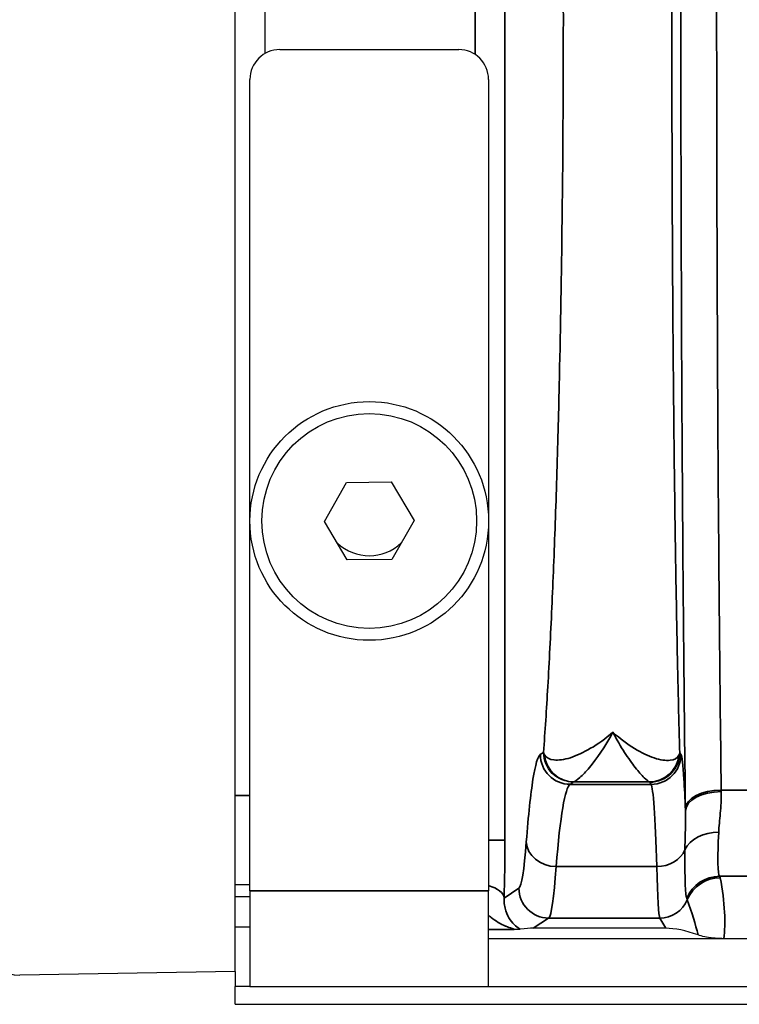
# Model space of a CAD drawing. Header units: millimetres. Extents: x 399 to 6233, y -1870 to 1602.
# Tile 522 of 656: x 5971 to 5983, y -119 to -103. Entities that reach past the tile are written whole.
import ezdxf

# ---------------------------------------------------------------- set-up
doc = ezdxf.new("R2010")
doc.units = ezdxf.units.MM
for name, color, linetype, lineweight in [('AM_5', 3, 'Continuous', 25), ('可見 (ISO)', 7, 'Continuous', 25), ('窄部可見 (ISO)', 7, 'Continuous', 35)]:
    doc.layers.add(name, color=color, linetype=linetype, lineweight=lineweight)
doc.styles.add('尺寸標註', font='romans.shx', dxfattribs={"bigfont": 'CHINESET.SHX'})
doc.dimstyles.new('CNS1$0', dxfattribs={"dimtxt": 2.5, "dimasz": 2.5, "dimexe": 1, "dimexo": 1, "dimgap": 1.5, "dimtad": 1, "dimtoh": 1, "dimdec": 1, "dimdsep": 46, "dimtxsty": '尺寸標註', "dimcen": 0, "dimclrd": 2, "dimclre": 2, "dimclrt": 1, "dimadec": 0, "dimazin": 2, "dimtp": 0.1, "dimtm": 0.1, "dimtfac": 0.71, "dimtdec": 1, "dimtmove": 0, "dimatfit": 0, "dimfxl": 0, "dimlwd": 13, "dimlwe": 13, "dimarcsym": 0})

# ---------------------------------------------------------------- blocks, each defined once
blk = doc.blocks.new('*D332')
at = {"layer": 'AM_5', "color": 2, "lineweight": 13}
for p, q in [((6099.13, -103.796), (6099.13, -138.156)), ((5938.43, -120.028), (5938.43, -138.156)), ((6096.63, -137.156), (5940.93, -137.156))]:
    blk.add_line(p, q, dxfattribs=at)
at = {"layer": 'AM_5', "color": 2, "lineweight": -2}
for points in [[(5940.93, -136.739), (5940.93, -137.573), (5938.43, -137.156)], [(6096.63, -136.739), (6096.63, -137.573), (6099.13, -137.156)]]:
    blk.add_solid(points, dxfattribs=at)
at = {"layer": 'Defpoints', "color": 0, "lineweight": -2}
for p in [(6099.13, -102.796), (5938.43, -119.028), (5938.43, -137.156)]:
    blk.add_point(p, dxfattribs=at)
at = {"layer": 'AM_5', "color": 1, "insert": (6018.78, -134.406), "char_height": 2.5, "attachment_point": 5, "style": '尺寸標註'}
blk.add_mtext('160.7', dxfattribs=at)

msp = doc.modelspace()

# ---------------------------------------------------------------- linework, layer by layer
at = {"layer": '可見 (ISO)'}
for p, q in [((5974.43, -116.996), (5974.43, -88.596)), ((5974.93, -102.229), (5974.93, -103.363)), ((5975.18, -103.296), (5978.18, -103.296)), ((5974.68, -117.396), (5974.68, -103.796)), ((5978.68, -103.796), (5978.68, -117.396)), ((5975.929, -111.203), (5976.298, -110.549)), ((5976.298, -110.549), (5977.049, -110.543)), ((5977.049, -110.543), (5977.43, -111.189)), ((5976.31, -111.849), (5975.929, -111.203)), ((5977.43, -111.189), (5977.061, -111.843)), ((5977.061, -111.843), (5976.31, -111.849)), ((5981.841, -113.296), (5981.841, -113.296)), ((5980.43, -114.984), (5980.43, -114.984)), ((5974.43, -118.746), (5974.43, -116.996)), ((5974.68, -117.296), (5974.43, -117.296)), ((5979.787, -117.296), (5979.787, -117.296)), ((5974.68, -117.396), (5974.68, -118.996)), ((5978.68, -118.996), (5978.68, -117.396)), ((5974.68, -117.496), (5974.43, -117.496)), ((5979.767, -117.496), (5979.767, -117.496)), ((5981.52, -117.546), (5981.52, -117.546)), ((5974.43, -117.996), (5974.68, -117.996)), ((5979.15, -117.996), (5979.15, -117.996)), ((5981.652, -118.022), (5979.429, -118.022)), ((6083.18, -118.196), (5978.68, -118.196)), ((5974.43, -118.746), (5970.82, -118.809)), ((5974.43, -118.746), (5974.43, -118.996)), ((5974.43, -119.296), (5974.43, -118.996)), ((5974.68, -118.996), (5974.43, -118.996)), ((5974.68, -118.996), (5978.68, -118.996)), ((5978.68, -118.996), (6083.18, -118.996)), ((5974.43, -119.296), (6087.43, -119.296))]:
    msp.add_line(p, q, dxfattribs=at)
for radius in [2, 1.8]:
    msp.add_circle((5976.68, -111.196), radius, dxfattribs=at)
for centre, radius, start, end in [((5975.18, -103.796), 0.5, 90, 180), ((5978.18, -103.796), 0.5, 0, 90), ((5976.68, -110.996), 0.783, 226.8997, 313.3418), ((5970.812, -118.309), 0.5, 189.8153, 271)]:
    msp.add_arc(centre, radius, start, end, dxfattribs=at)
for centre, major_axis, ratio, start_param, end_param in [((5978.179, -118.355), (1.346, 0.312), 0.087373, 0.360687, 0.676652), ((5982.152, -118.355), (-0.703, 0.26), 0.296942, 4.764539, 5.606777)]:
    msp.add_ellipse(centre, major_axis=major_axis, ratio=ratio, start_param=start_param, end_param=end_param, dxfattribs=at)
for points, knots in [([(5980.1, -115.574), (5979.97, -115.574), (5979.84, -115.52), (5979.748, -115.427), (5979.655, -115.335), (5979.601, -115.205), (5979.601, -115.074)], [0, 0, 0, 0, 0.5, 0.5, 0.5, 1, 1, 1, 1]), ([(5979.212, -118.039), (5979.206, -118.039), (5979.196, -118.04), (5979.161, -118.042), (5979.135, -118.042), (5979.104, -118.043)], [0, 0, 0, 0, 0.000158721, 0.000158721, 0.000317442, 0.000317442, 0.000317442, 0.000317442]), ([(5982.624, -118.196), (5982.62, -118.196), (5982.617, -118.196), (5982.61, -118.196), (5982.606, -118.196), (5982.595, -118.196), (5982.589, -118.196), (5982.567, -118.195), (5982.553, -118.195), (5982.507, -118.193), (5982.479, -118.19), (5982.388, -118.182), (5982.336, -118.172), (5982.258, -118.155), (5982.221, -118.144), (5982.192, -118.134)], [-0.4243521, -0.4243521, -0.4243521, -0.4243521, -0.4223984, -0.4223984, -0.4202082, -0.4202082, -0.4148054, -0.4148054, -0.4006302, -0.4006302, -0.3596093, -0.3596093, -0.2177618, -0.2177618, 0, 0, 0, 0])]:
    msp.add_open_spline(points, degree=3, knots=knots, dxfattribs=at)
at = {"layer": '窄部可見 (ISO)'}
for p, q in [((5978.954, -89.049), (5978.954, -116.543)), ((5978.455, -103.379), (5978.455, -102.213)), ((5979.547, -115.11), (5979.601, -115.074)), ((5981.884, -115.075), (5981.905, -115.11)), ((5980.1, -115.574), (5980.047, -115.61)), ((5980.047, -115.61), (5981.405, -115.61)), ((5981.376, -115.569), (5980.111, -115.569)), ((5981.405, -115.61), (5981.384, -115.575)), ((5974.43, -115.796), (5974.68, -115.796)), ((5982.58, -115.705), (5983.779, -115.705)), ((5978.68, -116.543), (5978.954, -116.543)), ((5981.499, -116.988), (5979.812, -116.988)), ((5983.806, -117.151), (5982.553, -117.151)), ((5974.68, -117.396), (5978.68, -117.396)), ((5978.941, -117.515), (5979.188, -117.351)), ((5979.687, -117.85), (5979.429, -118.022)), ((5981.549, -117.85), (5979.687, -117.85)), ((5981.652, -118.022), (5981.549, -117.85)), ((5979.104, -118.043), (5978.68, -118.043))]:
    msp.add_line(p, q, dxfattribs=at)
for centre, major_axis, ratio, start_param, end_param in [((5980.047, -115.11), (-0.277, 0.416), 0.998023, 0.983941, 2.552911), ((5980.111, -115.07), (0.144, -0.479), 0.99273, 4.512727, 5.989008), ((5981.376, -115.07), (-0.172, -0.469), 0.994895, 0.353113, 1.815079), ((5981.405, -115.11), (0.429, 0.257), 0.999172, 4.17245, 5.742515), ((5980.062, -123.605), (0, -8), 0.055683, 3.176499, 3.738569), ((5982.108, -115.577), (-2.01, 0), 0.034899, 6.167941, 6.231116), ((5979.384, -115.576), (2, 0), 0.034899, 0.020542, 0.094527), ((5981.399, -123.608), (0, 8.003), 0.022251, 5.686337, 6.248296), ((5982.58, -116.015), (-0.6, -0.008), 0.516344, 4.705867, 6.258728), ((5982.581, -116.047), (-0.6, -0.008), 0.525274, 4.705596, 6.258572), ((5982.629, -114.547), (0.008, -2.508), 0.023353, 5.192393, 5.204474), ((5982.029, -114.625), (0.008, -3.01), 0.019461, 5.192415, 5.204517), ((5982.538, -116.865), (-0.6, 0.023), 0.752166, 4.741355, 5.976479), ((5978.869, -116.641), (-0.005, -1.79), 0.047447, 1.060681, 1.62553), ((5979.193, -113.648), (-0.013, -3.705), 0.057031, 0.03825, 0.660294), ((5979.812, -116.575), (-0.499, 0.038), 0.826263, 0.093046, 1.634418), ((5981.499, -116.575), (0.5, 0.015), 0.826915, 4.686911, 5.921542), ((5979.693, -113.736), (0.013, 4.117), 0.051328, 3.179803, 3.80184), ((5981.547, -113.736), (-0.005, 4.117), 0.020515, 2.481507, 3.103525), ((5978.442, -117.515), (0.5, -0.015), 0.485876, 0.059915, 1.089373), ((5982.553, -117.75), (0.477, 0.364), 0.997266, 0.919263, 2.088334), ((5982.564, -117.773), (0.59, 0.11), 0.998212, 1.386797, 2.56171), ((5970.886, -117.182), (11.679, 0), 0.058758, 0.010815, 0.044766), ((5979.687, -117.351), (-0.277, 0.416), 0.998023, 0.983941, 2.552911), ((5981.549, -117.351), (0.429, 0.257), 0.999172, 4.17245, 5.347743), ((5978.999, -109.725), (3.014, -7.827), 0.001618, 0.049009, 0.09405), ((5981.177, -116.731), (-1.006, 2.097), 0.194686, 3.890486, 4.223541)]:
    msp.add_ellipse(centre, major_axis=major_axis, ratio=ratio, start_param=start_param, end_param=end_param, dxfattribs=at)
for points, knots in [([(5981.98, -116.015), (5981.955, -114.032), (5981.936, -111.887), (5981.923, -109.657), (5981.91, -107.426), (5981.903, -105.111), (5981.903, -102.796), (5981.903, -100.481), (5981.91, -98.166), (5981.923, -95.935), (5981.936, -93.705), (5981.955, -91.559), (5981.98, -89.577)], [2.598981, 2.598981, 2.598981, 2.598981, 2.870287, 2.870287, 2.870287, 3.141593, 3.141593, 3.141593, 3.412899, 3.412899, 3.412899, 3.684204, 3.684204, 3.684204, 3.684204]), ([(5982.58, -89.887), (5982.555, -91.823), (5982.536, -93.918), (5982.51, -98.274), (5982.503, -100.535), (5982.503, -105.057), (5982.51, -107.318), (5982.536, -111.674), (5982.555, -113.769), (5982.58, -115.705)], [2.598981, 2.598981, 2.598981, 2.598981, 2.870287, 2.870287, 3.141593, 3.141593, 3.412899, 3.412899, 3.684204, 3.684204, 3.684204, 3.684204]), ([(5979.601, -115.074), (5979.626, -114.728), (5979.651, -114.354), (5979.673, -113.97), (5979.697, -113.559), (5979.719, -113.114), (5979.74, -112.649), (5979.761, -112.199), (5979.78, -111.727), (5979.797, -111.231), (5979.815, -110.736), (5979.831, -110.213), (5979.845, -109.684), (5979.852, -109.434), (5979.858, -109.181), (5979.864, -108.926), (5979.884, -108.097), (5979.899, -107.235), (5979.91, -106.341), (5979.925, -105.173), (5979.933, -103.99), (5979.933, -102.796), (5979.933, -101.602), (5979.925, -100.42), (5979.91, -99.251), (5979.899, -98.357), (5979.884, -97.495), (5979.864, -96.666), (5979.858, -96.411), (5979.852, -96.158), (5979.845, -95.908), (5979.831, -95.379), (5979.815, -94.856), (5979.797, -94.361), (5979.78, -93.865), (5979.761, -93.393), (5979.74, -92.943), (5979.719, -92.478), (5979.697, -92.033), (5979.673, -91.622), (5979.651, -91.238), (5979.626, -90.864), (5979.601, -90.518)], [0.0297097, 0.0297097, 0.0297097, 0.0297097, 0.0864602, 0.0864602, 0.0864602, 0.1472827, 0.1472827, 0.1472827, 0.2060692, 0.2060692, 0.2060692, 0.2648557, 0.2648557, 0.2648557, 0.2925923, 0.2925923, 0.2925923, 0.3824288, 0.3824288, 0.3824288, 0.5, 0.5, 0.5, 0.6175748, 0.6175748, 0.6175748, 0.7074188, 0.7074188, 0.7074188, 0.7351479, 0.7351479, 0.7351479, 0.7939344, 0.7939344, 0.7939344, 0.8527209, 0.8527209, 0.8527209, 0.9135479, 0.9135479, 0.9135479, 0.9702939, 0.9702939, 0.9702939, 0.9702939]), ([(5981.884, -90.517), (5981.874, -90.863), (5981.864, -91.237), (5981.856, -91.622), (5981.846, -92.033), (5981.837, -92.477), (5981.829, -92.942), (5981.82, -93.392), (5981.813, -93.865), (5981.806, -94.36), (5981.799, -94.856), (5981.792, -95.379), (5981.787, -95.908), (5981.784, -96.157), (5981.781, -96.41), (5981.779, -96.666), (5981.771, -97.495), (5981.765, -98.357), (5981.761, -99.25), (5981.755, -100.419), (5981.752, -101.602), (5981.752, -102.796), (5981.752, -103.99), (5981.755, -105.172), (5981.761, -106.342), (5981.765, -107.235), (5981.771, -108.097), (5981.779, -108.926), (5981.781, -109.182), (5981.784, -109.434), (5981.787, -109.684), (5981.792, -110.214), (5981.799, -110.736), (5981.806, -111.232), (5981.813, -111.727), (5981.82, -112.2), (5981.829, -112.65), (5981.837, -113.115), (5981.846, -113.559), (5981.856, -113.97), (5981.864, -114.355), (5981.874, -114.729), (5981.884, -115.075)], [0.0297443, 0.0297443, 0.0297443, 0.0297443, 0.0865259, 0.0865259, 0.0865259, 0.1473087, 0.1473087, 0.1473087, 0.2060909, 0.2060909, 0.2060909, 0.2648731, 0.2648731, 0.2648731, 0.2926242, 0.2926242, 0.2926242, 0.3824374, 0.3824374, 0.3824374, 0.5, 0.5, 0.5, 0.6175662, 0.6175662, 0.6175662, 0.7073868, 0.7073868, 0.7073868, 0.7351305, 0.7351305, 0.7351305, 0.7939127, 0.7939127, 0.7939127, 0.8526949, 0.8526949, 0.8526949, 0.9134821, 0.9134821, 0.9134821, 0.9702593, 0.9702593, 0.9702593, 0.9702593]), ([(5979.617, -115.115), (5979.644, -115.164), (5979.701, -115.193), (5979.777, -115.201), (5979.852, -115.209), (5979.947, -115.196), (5980.051, -115.163), (5980.259, -115.098), (5980.512, -114.952), (5980.764, -114.738)], [0, 0, 0, 0, 0.000597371, 0.000597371, 0.000597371, 0.001194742, 0.001194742, 0.001194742, 0.002389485, 0.002389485, 0.002389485, 0.002389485]), ([(5980.764, -114.738), (5980.627, -114.986), (5980.488, -115.186), (5980.311, -115.399), (5980.256, -115.456), (5980.165, -115.538), (5980.129, -115.563), (5980.111, -115.569)], [-0.000011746, -0.000011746, -0.000011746, -0.000011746, 0.001138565, 0.001138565, 0.00171372, 0.00171372, 0.002288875, 0.002288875, 0.002288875, 0.002288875]), ([(5980.764, -114.738), (5980.887, -114.846), (5981.009, -114.937), (5981.244, -115.081), (5981.355, -115.134), (5981.558, -115.202), (5981.65, -115.215), (5981.793, -115.2), (5981.847, -115.171), (5981.871, -115.122)], [-0.000011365, -0.000011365, -0.000011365, -0.000011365, 0.000584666, 0.000584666, 0.001180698, 0.001180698, 0.001776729, 0.001776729, 0.00237276, 0.00237276, 0.00237276, 0.00237276]), ([(5981.376, -115.569), (5981.361, -115.563), (5981.329, -115.538), (5981.287, -115.498), (5981.245, -115.457), (5981.194, -115.399), (5981.138, -115.328), (5981.082, -115.257), (5981.022, -115.173), (5980.958, -115.074), (5980.895, -114.975), (5980.829, -114.861), (5980.764, -114.738)], [0, 0, 0, 0, 0.000567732, 0.000567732, 0.000567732, 0.001135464, 0.001135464, 0.001135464, 0.001703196, 0.001703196, 0.001703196, 0.002270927, 0.002270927, 0.002270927, 0.002270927]), ([(5979.312, -116.575), (5979.347, -116.127), (5979.385, -115.773), (5979.464, -115.278), (5979.506, -115.138), (5979.547, -115.11)], [4.1154126, 4.1154126, 4.1154126, 4.1154126, 4.3964475, 4.3964475, 4.6774824, 4.6774824, 4.6774824, 4.6774824]), ([(5979.601, -115.074), (5979.601, -115.074), (5979.601, -115.074), (5979.604, -115.088), (5979.609, -115.101), (5979.617, -115.115)], [-0.00000006, -0.00000006, -0.00000006, -0.00000006, 0, 0, 0.0001650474, 0.0001650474, 0.0001650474, 0.0001650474]), ([(5981.384, -115.575), (5981.515, -115.574), (5981.645, -115.521), (5981.738, -115.428), (5981.83, -115.336), (5981.884, -115.206), (5981.884, -115.075)], [0, 0, 0, 0, 0.5, 0.5, 0.5, 1, 1, 1, 1]), ([(5981.871, -115.122), (5981.879, -115.107), (5981.883, -115.091), (5981.884, -115.075), (5981.884, -115.075), (5981.884, -115.075)], [0, 0, 0, 0, 0.0001925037, 0.0001925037, 0.0001925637, 0.0001925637, 0.0001925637, 0.0001925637]), ([(5981.905, -115.11), (5981.922, -115.137), (5981.939, -115.277), (5981.954, -115.525), (5981.964, -115.666), (5981.972, -115.842), (5981.981, -116.047)], [4.7472956, 4.7472956, 4.7472956, 4.7472956, 5.0281051, 5.0281051, 5.0281051, 5.1877931, 5.1877931, 5.1877931, 5.1877931]), ([(5982.581, -115.732), (5982.583, -115.861), (5982.573, -115.981), (5982.563, -116.095), (5982.553, -116.208), (5982.542, -116.314), (5982.538, -116.413)], [0, 0, 0, 0, 0.000446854, 0.000446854, 0.000446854, 0.000893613, 0.000893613, 0.000893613, 0.000893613]), ([(5981.971, -116.707), (5981.972, -116.598), (5981.975, -116.488), (5981.978, -116.375), (5981.98, -116.269), (5981.983, -116.16), (5981.981, -116.047)], [0, 0, 0, 0, 0.000535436, 0.000535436, 0.000535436, 0.001035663, 0.001035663, 0.001035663, 0.001035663]), ([(5982.538, -116.413), (5982.527, -116.633), (5982.521, -116.807), (5982.523, -116.933), (5982.525, -117.059), (5982.535, -117.131), (5982.553, -117.151)], [0, 0, 0, 0, 0.000987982, 0.000987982, 0.000987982, 0.001975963, 0.001975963, 0.001975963, 0.001975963]), ([(5982.001, -117.517), (5981.989, -117.484), (5981.98, -117.398), (5981.971, -117.123), (5981.97, -116.938), (5981.971, -116.707)], [0, 0, 0, 0, 0.001125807, 0.001125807, 0.002251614, 0.002251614, 0.002251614, 0.002251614]), ([(5982.564, -117.174), (5982.602, -117.377), (5982.626, -117.573), (5982.636, -117.752), (5982.644, -117.915), (5982.64, -118.065), (5982.624, -118.196)], [5.1083917, 5.1083917, 5.1083917, 5.1083917, 5.3546435, 5.3546435, 5.3546435, 5.5805076, 5.5805076, 5.5805076, 5.5805076]), ([(5978.941, -117.515), (5978.936, -117.602), (5978.949, -117.671), (5978.969, -117.731), (5978.988, -117.791), (5979.014, -117.84), (5979.042, -117.88), (5979.07, -117.921), (5979.101, -117.954), (5979.131, -117.98), (5979.161, -118.006), (5979.191, -118.025), (5979.212, -118.039)], [0, 0, 0, 0, 0.000385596, 0.000385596, 0.000385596, 0.000771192, 0.000771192, 0.000771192, 0.001156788, 0.001156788, 0.001156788, 0.001542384, 0.001542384, 0.001542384, 0.001542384]), ([(5979.104, -118.043), (5979.115, -118.042), (5979.101, -118.036), (5979.074, -118.027), (5979.073, -118.026), (5979.071, -118.026), (5979.069, -118.025), (5979.04, -118.015), (5979.004, -118.002), (5978.967, -117.986), (5978.965, -117.985), (5978.963, -117.985), (5978.961, -117.984), (5978.883, -117.95), (5978.801, -117.904), (5978.724, -117.842), (5978.709, -117.83), (5978.694, -117.817), (5978.68, -117.804)], [0, 0, 0, 0, 0.0002073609, 0.0002073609, 0.0002073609, 0.0002218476, 0.0002218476, 0.0002218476, 0.0004322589, 0.0004322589, 0.0004322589, 0.0004436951, 0.0004436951, 0.0004436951, 0.0008873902, 0.0008873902, 0.0008873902, 0.0009751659, 0.0009751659, 0.0009751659, 0.0009751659])]:
    msp.add_open_spline(points, degree=3, knots=knots, dxfattribs=at)

# ---------------------------------------------------------------- dimensions: what is measured, and where the dimension line sits
at = {"layer": 'AM_5'}
dim = msp.add_linear_dim(base=(5938.43, -137.156), p1=(6099.13, -102.796), p2=(5938.43, -119.028), dimstyle='CNS1$0', override={"dimfxl": 4, "dimarcsym": 1}, dxfattribs=at)
dim.commit()
dim.dimension.update_dxf_attribs({"geometry": '*D332', "text_midpoint": (6018.78, -134.406)})

doc.saveas('drawing.dxf')
